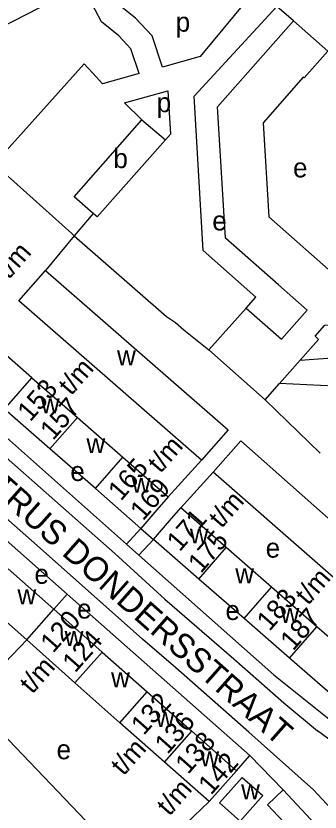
# Model space of a CAD drawing. Extents: x 161141 to 163125, y 381621 to 383200.
# Drawn here: x 162701.2 to 162763.7, y 382067.8 to 382231.4 of the extents above; entities that cross this region are included whole.
import ezdxf

# ---------------------------------------------------------------- set-up
doc = ezdxf.new("R2010")
doc.units = 0
for name, color, linetype in [('BLT_Basislijn', 7, 'Continuous'), ('BLT_Bebouwing', 7, 'Continuous'), ('BLT_Centroide', 7, 'Continuous'), ('BLT_Huisnummer_reeks', 7, 'Continuous'), ('BLT_Onderverdeling_panden', 7, 'Continuous'), ('BLT_Straatnaam', 7, 'Continuous')]:
    doc.layers.add(name, color=color, linetype=linetype)

msp = doc.modelspace()

# ---------------------------------------------------------------- linework, layer by layer
at = {"layer": 'BLT_Basislijn'}
for p, q in [((162758.26, 382230.37), (162754.84, 382233.37)), ((162715.18, 382221.53), (162696.66, 382200.92)), ((162717.02, 382190.82), (162713.17, 382186.22)), ((162713.17, 382186.22), (162707.23, 382179.12)), ((162686.86, 382155.75), (162723.9, 382122.88)), ((162763.76, 382141.55), (162752.45, 382152.52)), ((162711.69, 382112.59), (162674.05, 382145.84)), ((162699.16, 382140.69), (162721.48, 382120.96)), ((162732.49, 382132.57), (162739.35, 382140.09)), ((162735.08, 382130.3), (162741.71, 382137.64)), ((162705.55, 382122.59), (162690.97, 382135.31)), ((162723.9, 382122.88), (162726.85, 382126.11)), ((162723.9, 382122.88), (162726.47, 382120.59)), ((162729.44, 382123.85), (162726.47, 382120.59)), ((162727.19, 382103.35), (162705.55, 382122.59)), ((162721.48, 382120.96), (162731.77, 382111.59)), ((162726.47, 382120.59), (162754.18, 382096)), ((162708.97, 382109.51), (162711.69, 382112.59)), ((162749.28, 382079.4), (162711.69, 382112.59)), ((162731.77, 382111.59), (162746, 382099.29)), ((162691.58, 382090.88), (162703.38, 382103.2)), ((162734.08, 382097.43), (162727.19, 382103.35)), ((162746, 382099.29), (162756.24, 382090.26)), ((162749.03, 382084.21), (162734.08, 382097.43)), ((162754.18, 382096), (162773.29, 382080.75)), ((162756.24, 382090.26), (162763.19, 382084.51)), ((162762.39, 382072.41), (162749.03, 382084.21)), ((162746.51, 382076.28), (162749.28, 382079.4)), ((162749.28, 382079.4), (162756.1, 382072.36)), ((162740.93, 382069.97), (162729.9, 382059.52))]:
    msp.add_line(p, q, dxfattribs=at)
for points in [[(162757.39, 382245.19), (162739.08, 382223.06), (162731.32, 382220.9)], [(162726.5, 382219.55), (162724.77, 382224.67), (162722.31, 382227.28), (162718.73, 382230.22), (162714.85, 382237.67), (162714.09, 382237.28)], [(162731.32, 382220.9), (162729.15, 382227.31), (162725.74, 382230.94), (162722.7, 382233.44), (162722.43, 382233.96), (162722.7, 382234.1)], [(162739.66, 382183.17), (162737.81, 382214.94), (162754.84, 382233.37)], [(162717.74, 382218.8), (162715.18, 382221.53)], [(162726.5, 382219.55), (162718.99, 382217.46), (162717.74, 382218.8)], [(162727.07, 382210.04), (162723.47, 382213.52), (162732.41, 382216.01), (162732.94, 382207.13), (162731.93, 382205.96)], [(162713.17, 382186.22), (162712.65, 382186.68), (162696.66, 382200.92)], [(162840.63, 382198.63), (162817.79, 382168.6), (162790.24, 382139.85), (162774.03, 382139.85), (162769.43, 382155.17), (162755.38, 382155.85)], [(162713.17, 382186.22), (162732.1, 382169.61), (162733.97, 382168.41), (162735.69, 382166.87), (162740.84, 382162.79)], [(162748.51, 382171.34), (162750.52, 382173.58), (162739.66, 382183.17)], [(162759.61, 382160.65), (162773.77, 382161.66), (162774.42, 382152.97), (162789.93, 382153.99), (162789.55, 382161.45), (162797.21, 382162.07)], [(162691.58, 382090.88), (162692.35, 382090.16), (162725.6, 382055.44)], [(162782.89, 382072.77), (162773.45, 382077), (162763.19, 382084.51)], [(162762.39, 382072.41), (162767.7, 382066.63), (162772.04, 382057.64), (162772.37, 382056.72), (162772.63, 382055.78), (162772.81, 382054.82), (162772.92, 382053.85), (162772.94, 382052.87), (162772.88, 382051.9), (162772.75, 382050.93), (162772.53, 382049.98), (162772.24, 382049.05), (162771.87, 382048.14), (162771.43, 382047.27), (162770.92, 382046.44), (162770.41, 382045.74)]]:
    msp.add_lwpolyline(points, dxfattribs=at)
at = {"layer": 'BLT_Bebouwing'}
for p, q in [((162727.07, 382210.04), (162731.93, 382205.96)), ((162748.51, 382171.34), (162740.84, 382162.79)), ((162740.84, 382162.79), (162752.45, 382152.52)), ((162755.38, 382155.85), (162759.61, 382160.65)), ((162704.45, 382157.04), (162713.8, 382148.88)), ((162752.45, 382152.52), (162755.38, 382155.85)), ((162708.16, 382142.43), (162698.82, 382150.59)), ((162713.8, 382148.88), (162723.14, 382140.72)), ((162717.51, 382134.27), (162708.16, 382142.43)), ((162723.14, 382140.72), (162732.49, 382132.57)), ((162726.85, 382126.11), (162717.51, 382134.27)), ((162744.41, 382122.15), (162735.08, 382130.3)), ((162726.85, 382126.11), (162729.44, 382123.85)), ((162738.78, 382115.7), (162729.44, 382123.85)), ((162753.75, 382114), (162744.41, 382122.15)), ((162699.59, 382117.82), (162708.97, 382109.51)), ((162748.11, 382107.55), (162738.78, 382115.7)), ((162763.08, 382105.85), (162753.75, 382114)), ((162703.38, 382103.2), (162694, 382111.5)), ((162708.97, 382109.51), (162718.92, 382100.7)), ((162757.45, 382099.4), (162748.11, 382107.55)), ((162772.42, 382097.7), (162763.08, 382105.85)), ((162713.29, 382094.34), (162703.38, 382103.2)), ((162718.92, 382100.7), (162728.16, 382092.52)), ((162766.79, 382091.25), (162757.45, 382099.4)), ((162722.53, 382086.15), (162713.29, 382094.34)), ((162728.16, 382092.52), (162737.32, 382084.41)), ((162731.69, 382078.05), (162722.53, 382086.15)), ((162737.32, 382084.41), (162746.51, 382076.28)), ((162740.93, 382069.97), (162731.69, 382078.05)), ((162752.87, 382069.32), (162756.1, 382072.36)), ((162756.1, 382072.36), (162763.68, 382064.31))]:
    msp.add_line(p, q, dxfattribs=at)
for points in [[(162711.61, 382245.16), (162709.22, 382249.82), (162691.62, 382240.98), (162672.98, 382257.51), (162671.97, 382256.43), (162667.48, 382260.68), (162659.77, 382251.85), (162689.83, 382224.87), (162714.09, 382237.28)], [(162755.15, 382176.16), (162744.29, 382185.75), (162742.6, 382212.72), (162758.26, 382230.37)], [(162758.26, 382230.37), (162765.28, 382224.18)], [(162765.28, 382224.18), (162760.45, 382218.69), (162760.27, 382218.85), (162751.98, 382209.43), (162753.18, 382190.1), (162767.75, 382177.26), (162774.28, 382177.64), (162773.71, 382186.78), (162774.55, 382187.73)], [(162717.02, 382190.82), (162713.16, 382194.25), (162727.07, 382210.04)], [(162731.93, 382205.96), (162717.84, 382190.09), (162717.02, 382190.82)], [(162739.35, 382140.09), (162701.79, 382172.89), (162707.23, 382179.12)], [(162707.23, 382179.12), (162744.79, 382146.32), (162739.35, 382140.09)], [(162748.51, 382171.34), (162755.77, 382164.97), (162761.04, 382170.96), (162755.15, 382176.16)], [(162759.61, 382160.65), (162763.39, 382164.92), (162762.68, 382165.58), (162764.67, 382167.86), (162774.85, 382168.52), (162775.17, 382163.26)], [(162704.45, 382157.04), (162695.11, 382165.2), (162691.65, 382161.24)], [(162741.71, 382137.64), (162747.4, 382144.07), (162790.09, 382106.36), (162793.85, 382103.07)], [(162788.43, 382096.86), (162784.66, 382100.14), (162741.71, 382137.64)], [(162732.49, 382132.57), (162730.14, 382129.88), (162726.85, 382126.11)], [(162729.44, 382123.85), (162732.73, 382127.62), (162735.08, 382130.3)], [(162746.51, 382076.28), (162743.2, 382072.53), (162740.93, 382069.97)], [(162747.68, 382074.94), (162751.91, 382071.19), (162747.29, 382065.97), (162743.06, 382069.72), (162747.68, 382074.94)], [(162751.96, 382061.39), (162753.39, 382062.72), (162754.31, 382061.74), (162757.34, 382064.58), (162752.87, 382069.32)]]:
    msp.add_lwpolyline(points, dxfattribs=at)
at = {"layer": 'BLT_Onderverdeling_panden'}
for p, q in [((162698.82, 382150.59), (162704.45, 382157.04)), ((162708.16, 382142.43), (162713.8, 382148.88)), ((162717.51, 382134.27), (162723.14, 382140.72)), ((162738.78, 382115.7), (162744.41, 382122.15)), ((162748.11, 382107.55), (162753.75, 382114)), ((162703.38, 382103.2), (162708.97, 382109.51)), ((162757.45, 382099.4), (162763.08, 382105.85)), ((162713.29, 382094.34), (162718.92, 382100.7)), ((162722.53, 382086.15), (162728.16, 382092.52)), ((162731.69, 382078.05), (162737.32, 382084.41))]:
    msp.add_line(p, q, dxfattribs=at)

# ---------------------------------------------------------------- texts
at = {"layer": 'BLT_Centroide'}
for s, p in [('p', (162734.02, 382228.16)), ('p', (162730.12, 382211.62)), ('b', (162721.21, 382200.14)), ('e', (162758.16, 382198.22)), ('e', (162741.55, 382187.32)), ('w', (162721.96, 382159.59)), ('w', (162706.3, 382149.75)), ('w', (162715.66, 382141.56)), ('e', (162712.35, 382135.84)), ('w', (162725, 382133.41)), ('w', (162736.93, 382123)), ('e', (162752.53, 382120.09)), ('e', (162704.98, 382114.72)), ('w', (162746.27, 382114.84)), ('w', (162701.48, 382110.5)), ('e', (162713.74, 382107.57)), ('e', (162744.26, 382107.28)), ('w', (162755.6, 382106.69)), ('w', (162711.18, 382101.91)), ('w', (162720.73, 382093.44)), ('w', (162729.92, 382085.28)), ('e', (162709.52, 382078.66)), ('w', (162739.08, 382077.19)), ('w', (162747.48, 382070.45))]:
    msp.add_text(s, height=4, dxfattribs=at).set_placement(p)
at = {"layer": 'BLT_Huisnummer_reeks'}
for s, rotation, p in [('t/m', 48.8776, (162699.68, 382177.1)), ('t/m', 48.8776, (162712.52, 382153.23)), ('153', 48.8764, (162704.1, 382147.84)), ('157', 48.8764, (162708.78, 382144.01)), ('t/m', 48.8776, (162730.88, 382137.26)), ('165', 48.8814, (162722.76, 382131.57)), ('169', 48.8755, (162727.29, 382127.49)), ('t/m', 48.8776, (162743.45, 382125.96)), ('171', 48.877, (162734.83, 382121.15)), ('175', 48.877, (162739.2, 382116.7)), ('t/m', 48.8776, (162761.24, 382110.14)), ('183', 48.877, (162753.32, 382104.81)), ('187', 48.8776, (162758.17, 382100.77)), ('120', 48.4873, (162708.81, 382100.32)), ('124', 48.4935, (162713.34, 382096.27)), ('t/m', 48.4941, (162704.53, 382091.91)), ('132', 48.4941, (162727.45, 382083.41)), ('136', 48.479, (162732.33, 382079.52)), ('138', 48.4744, (162736.56, 382075.41)), ('t/m', 48.4941, (162723.28, 382075.11)), ('142', 48.4744, (162741.28, 382071.14)), ('t/m', 48.4941, (162732.71, 382066.82))]:
    msp.add_text(s, height=4, rotation=rotation, dxfattribs=at).set_placement(p)
at = {"layer": 'BLT_Straatnaam'}
for s, rotation, p in [('PETRUS DONDERSSTRAAT', 318.5406, (162688.67, 382139.98)), ('ST LEONARDUSSTRAAT', 308.946, (162660.23, 382075.76))]:
    msp.add_text(s, height=5, rotation=rotation, dxfattribs=at).set_placement(p)

doc.saveas('drawing.dxf')
